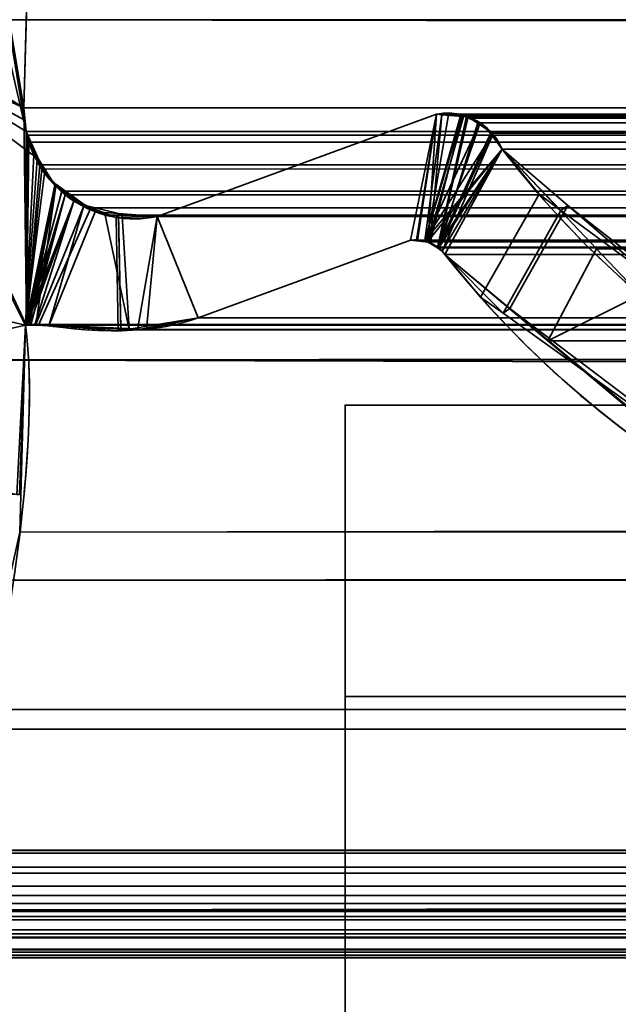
# Model space of a CAD drawing. Header units: millimetres. Extents: x -603 to 3703, y -115 to 249.
# Tile 353 of 656: x 1026.77 to 1030.88, y -4.11 to 2.65. Entities that reach past the tile are written whole.
import ezdxf

# ---------------------------------------------------------------- set-up
doc = ezdxf.new("R2010")
doc.units = ezdxf.units.MM
doc.layers.add('152', color=7, linetype='Continuous', true_color=0xffffff)

# ---------------------------------------------------------------- blocks, each defined once
blk = doc.blocks.new('UG_SURFACE_002')
at = {"layer": '152', "color": 252, "linetype": 'Continuous', "lineweight": 35}
for points in [[(2165, -13.3, 2212.25), (2165, 230.4, 2212.25), (835, 230.4, 2212.25), (835, -13.3, 2212.25)], [(985, -13.3, 2062.2499), (985, 230.4, 2062.2499), (2015.0001, 230.4, 2062.2499), (2015.0001, -13.3, 2062.2499)]]:
    blk.add_3dface(points, dxfattribs=at)
blk = doc.blocks.new('UG_SURFACE_090')
at = {"layer": '152', "color": 43, "linetype": 'Continuous', "lineweight": 35}
for points in [[(1029, 0, 2), (1068, 0, 951.5), (1094, 0, 948)], [(1094, 0, 948), (1120, 0, 951.5), (1971, 0, 2), (1029, 0, 2)], [(1029, 0, 2), (1029, 0, 2017), (1068, 0, 1186.5), (1068, 0, 951.5)], [(1029, 0, 2017), (1094, 0, 1190.0001), (1068, 0, 1186.5)], [(1120, 0, 1186.5), (1094, 0, 1190.0001), (1029, 0, 2017), (1971, 0, 2017)], [(1029, -34, 2017), (1971, -34, 2017), (1971, 0, 2017), (1029, 0, 2017)], [(1029, -2), (1029, 0, 2), (1971, 0, 2), (1971, -2)], [(1029, -34, 2017), (1029, 0, 2017), (1029, -25.5, 1148.5), (1029, -28.5, 1148.5)], [(1029, -16.5, 1121.0001), (1029, 0, 2), (1029, -19.75, 1031.9999), (1029, -19.75, 1067)], [(1029, 0, 2), (1029, -2), (1029, -13), (1029, -13, 30.5)], [(1029, -13, 30.5), (1029, -28, 1031.9999), (1029, -19.75, 1031.9999), (1029, 0, 2)], [(1029, 0, 2017), (1029, 0, 2), (1029, -16.5, 1121.0001), (1029, -16.5, 1145)], [(1029, -16.5, 1145), (1029, -25.5, 1145), (1029, -25.5, 1148.5), (1029, 0, 2017)], [(1029, -2), (1971, -2), (1971, -13), (1029, -13)]]:
    blk.add_3dface(points, dxfattribs=at)
blk = doc.blocks.new('UG_SURFACE_144')
at = {"layer": '152', "color": 7, "linetype": 'Continuous', "lineweight": 35}
for points in [[(1026.8117, 1.8784, 2018.4383), (1025.9112, 7.3541, 2019.3388), (1025.8678, 6.0177, 2019.3822), (1025.8716, 5.9608, 2019.3784)], [(1025.9112, 7.3541, 2019.3388), (1026.799, 1.9593, 2018.451), (1026.7951, 2.0412, 2018.4548)], [(1025.9112, 7.3541, 2019.3388), (1026.8117, 1.8784, 2018.4383), (1026.799, 1.9593, 2018.451)], [(1026.7951, 2.0412, 2018.4548), (1026.8776, 4.9715, 2018.3723), (1025.9112, 7.3541, 2019.3388)], [(1025.825, 2.6459, -7.75), (1027.0734, 6.4097, -7.75), (1026.9108, 5.1239, -7.75), (1026.9032, 5.0887, -7.75)], [(1027.0734, 6.4097, -7.75), (1025.825, 2.6459, -7.75), (1025.8716, 5.9608, -7.75)], [(1025.8716, 5.9608, 2019.3784), (1025.825, 2.6459, 2019.4249), (1025.826, 2.4847, 2019.424), (1026.8117, 1.8784, 2018.4383)], [(1026.9032, 5.0887, -7.75), (1026.8776, 4.9715, -7.75), (1025.825, 2.6459, -7.75)], [(1026.8776, 4.9715, -7.75), (1026.7951, 2.0412, -7.75), (1025.8255, 2.4846, -7.75), (1025.825, 2.6459, -7.75)], [(1026.7951, 2.0412, -7.75), (1026.8776, 4.9715, -7.75), (1026.8776, 4.9715, 2018.3723), (1026.7951, 2.0412, 2018.4548)], [(1025.8255, 2.4846, -7.75), (1026.8117, 1.8784, -7.75), (1026.8961, 1.6882, -7.75)], [(1025.8255, 2.4846, -7.75), (1026.7951, 2.0412, -7.75), (1026.799, 1.9593, -7.75)], [(1026.799, 1.9593, -7.75), (1026.8117, 1.8784, -7.75), (1025.8255, 2.4846, -7.75)], [(1026.8961, 1.6882, -7.75), (1026.9387, 1.592, -7.75), (1026.8074, 0.5499, -7.75), (1025.8255, 2.4846, -7.75)], [(1025.8352, -0.4257, -7.75), (1025.8255, 2.4846, -7.75), (1026.8074, 0.5499, -7.75), (1026.7483, -0.6131, -7.75)], [(1025.826, 2.4847, 2019.424), (1026.8074, 0.5499, 2018.4426), (1026.8643, 1.7194, 2018.3856), (1026.8117, 1.8784, 2018.4383)], [(1026.8074, 0.5499, 2018.4426), (1025.826, 2.4847, 2019.424), (1025.8358, 0.7759, 2019.4142)], [(1026.799, 1.9593, -7.75), (1026.7951, 2.0412, -7.75), (1026.7951, 2.0412, 2018.4548), (1026.799, 1.9593, 2018.451)], [(1027.7102, 1.295, -7.75), (1029.6266, 1.997, -7.75), (1029.4485, 1.1329, -7.75), (1027.9915, 0.5991, -7.75)], [(1027.9915, 0.5991, 2017.2584), (1029.4485, 1.1329, 2015.8014), (1029.6266, 1.997, 2015.6233), (1027.7102, 1.295, 2017.5397)], [(1029.6266, 1.997, -7.75), (1027.7102, 1.295, -7.75), (1027.7102, 1.295, 2017.5397), (1029.6266, 1.997, 2015.6233)], [(1029.49, 1.1314, -7.75), (1029.4485, 1.1329, -7.75), (1029.6266, 1.997, -7.75)], [(1029.6266, 1.997, 2015.6233), (1029.4485, 1.1329, 2015.8014), (1029.4896, 1.1281, 2015.7604)], [(1029.4896, 1.1281, 2015.7604), (1029.5676, 1.119, 2015.6825), (1029.6266, 1.997, 2015.6233)], [(1029.6266, 1.997, -7.75), (1029.6646, 1.9963, -7.75), (1029.5467, 1.1294, -7.75), (1029.49, 1.1314, -7.75)], [(1029.6646, 1.9963, -7.75), (1029.7949, 1.9939, -7.75), (1029.5467, 1.1294, -7.75)], [(1029.5467, 1.1294, -7.75), (1029.7949, 1.9939, -7.75), (1029.8027, 1.9904, -7.75)], [(1029.5467, 1.1294, -7.75), (1029.8027, 1.9904, -7.75), (1029.9244, 1.9346, -7.75)], [(1029.5676, 1.119, 2015.6825), (1029.583, 1.1172, 2015.667), (1029.6644, 1.9939, 2015.5857), (1029.6266, 1.997, 2015.6233)], [(1029.583, 1.1172, 2015.667), (1029.803, 1.9825, 2015.4469), (1029.6644, 1.9939, 2015.5857)], [(1029.8448, 1.979, 2015.4052), (1029.803, 1.9825, 2015.4469), (1029.583, 1.1172, 2015.667), (1029.634, 1.0806, 2015.6159)], [(1029.6266, 1.997, -7.75), (1029.6266, 1.997, 2015.6233), (1029.6644, 1.9939, 2015.5857)], [(1029.6644, 1.9939, 2015.5857), (1029.6646, 1.9963, -7.75), (1029.6266, 1.997, -7.75)], [(1029.634, 1.0806, 2015.6159), (1029.9224, 1.9273, 2015.3277), (1029.8448, 1.979, 2015.4052)], [(1029.6646, 1.9963, -7.75), (1029.6644, 1.9939, 2015.5857), (1029.803, 1.9825, 2015.4469)], [(1029.803, 1.9825, 2015.4469), (1029.7949, 1.9939, -7.75), (1029.6646, 1.9963, -7.75)], [(1029.803, 1.9825, 2015.4469), (1029.8027, 1.9904, -7.75), (1029.7949, 1.9939, -7.75)], [(1029.8027, 1.9904, -7.75), (1029.803, 1.9825, 2015.4469), (1029.8448, 1.979, 2015.4052)], [(1029.8448, 1.979, 2015.4052), (1029.9244, 1.9346, -7.75), (1029.8027, 1.9904, -7.75)], [(1029.8448, 1.979, 2015.4052), (1029.9224, 1.9273, 2015.3277), (1029.9244, 1.9346, -7.75)], [(1026.799, 1.9593, 2018.451), (1026.8117, 1.8784, 2018.4383), (1026.8117, 1.8784, -7.75), (1026.799, 1.9593, -7.75)], [(1029.9244, 1.9346, -7.75), (1029.9447, 1.9253, -7.75), (1030.0082, 1.8542, -7.75), (1029.5467, 1.1294, -7.75)], [(1030.0024, 1.8741, 2015.2476), (1029.9224, 1.9273, 2015.3277), (1029.634, 1.0806, 2015.6159)], [(1029.9447, 1.9253, -7.75), (1029.9244, 1.9346, -7.75), (1029.9224, 1.9273, 2015.3277)], [(1029.9447, 1.9253, -7.75), (1029.9224, 1.9273, 2015.3277), (1030.0024, 1.8741, 2015.2476)], [(1030.0024, 1.8741, 2015.2476), (1030.0082, 1.8542, -7.75), (1029.9447, 1.9253, -7.75)], [(1026.8117, 1.8784, -7.75), (1026.8643, 1.7194, 2018.3856), (1026.8865, 1.6875, 2018.3635)], [(1026.8117, 1.8784, -7.75), (1026.8117, 1.8784, 2018.4383), (1026.8643, 1.7194, 2018.3856)], [(1026.8865, 1.6875, 2018.3635), (1026.8961, 1.6882, -7.75), (1026.8117, 1.8784, -7.75)], [(1030.0082, 1.8542, -7.75), (1030.058, 1.7985, -7.75), (1030.0786, 1.7573, -7.75), (1029.5467, 1.1294, -7.75)], [(1029.634, 1.0806, 2015.6159), (1029.6675, 1.0564, 2015.5826), (1030.013, 1.8578, 2015.2371), (1030.0024, 1.8741, 2015.2476)], [(1030.0786, 1.7573, 2015.1713), (1030.013, 1.8578, 2015.2371), (1029.6675, 1.0564, 2015.5826)], [(1030.0024, 1.8741, 2015.2476), (1030.013, 1.8578, 2015.2371), (1030.0082, 1.8542, -7.75)], [(1030.0082, 1.8542, -7.75), (1030.013, 1.8578, 2015.2371), (1030.0786, 1.7573, 2015.1713)], [(1030.0786, 1.7573, 2015.1713), (1030.058, 1.7985, -7.75), (1030.0082, 1.8542, -7.75)], [(1029.5663, 1.12, -7.75), (1029.5467, 1.1294, -7.75), (1030.0786, 1.7573, -7.75)], [(1030.0786, 1.7573, -7.75), (1029.634, 1.0875, -7.75), (1029.5663, 1.12, -7.75)], [(1029.6357, 1.0858, -7.75), (1029.634, 1.0875, -7.75), (1030.0786, 1.7573, -7.75)], [(1029.6857, 1.0331, -7.75), (1029.6357, 1.0858, -7.75), (1030.0786, 1.7573, -7.75)], [(1030.0786, 1.7573, 2015.1713), (1029.6675, 1.0564, 2015.5826), (1029.6857, 1.0331, 2015.5642)], [(1030.0786, 1.7573, -7.75), (1030.5296, 1.3698, -7.75), (1030.1311, 0.6632, -7.75), (1029.6857, 1.0331, -7.75)], [(1029.6857, 1.0331, 2015.5642), (1029.9306, 0.7409, 2015.3193), (1030.3309, 1.4475, 2014.919), (1030.0786, 1.7573, 2015.1713)], [(1030.0786, 1.7573, 2015.1713), (1030.0786, 1.7573, -7.75), (1030.058, 1.7985, -7.75)], [(1030.0786, 1.7573, -7.75), (1030.3309, 1.4475, 2014.919), (1030.4812, 1.3368, 2014.7688)], [(1030.0786, 1.7573, -7.75), (1030.0786, 1.7573, 2015.1713), (1030.3309, 1.4475, 2014.919)], [(1030.4812, 1.3368, 2014.7688), (1030.5296, 1.3698, -7.75), (1030.0786, 1.7573, -7.75)], [(1026.8865, 1.6875, 2018.3635), (1026.8643, 1.7194, 2018.3856), (1026.8074, 0.5499, 2018.4426)], [(1026.8074, 0.5499, 2018.4426), (1027.0091, 1.5104, 2018.2409), (1026.8865, 1.6875, 2018.3635)], [(1026.8961, 1.6882, -7.75), (1026.8865, 1.6875, 2018.3635), (1027.0091, 1.5104, 2018.2409)], [(1027.0091, 1.5104, 2018.2409), (1026.9387, 1.592, -7.75), (1026.8961, 1.6882, -7.75)], [(1026.8074, 0.5499, -7.75), (1026.9387, 1.592, -7.75), (1027.0166, 1.518, -7.75)], [(1027.0091, 1.5104, 2018.2409), (1027.0166, 1.518, -7.75), (1026.9387, 1.592, -7.75)], [(1027.0166, 1.518, -7.75), (1027.1401, 1.4006, -7.75), (1026.8074, 0.5499, -7.75)], [(1026.8074, 0.5499, 2018.4426), (1027.0144, 1.5029, 2018.2357), (1027.0091, 1.5104, 2018.2409)], [(1027.0144, 1.5029, 2018.2357), (1026.8074, 0.5499, 2018.4426), (1026.8161, 0.553, 2018.4338)], [(1026.8161, 0.553, 2018.4338), (1026.8192, 0.5541, 2018.4307), (1027.0144, 1.5029, 2018.2357)], [(1027.0144, 1.5029, 2018.2357), (1026.8192, 0.5541, 2018.4307), (1026.8337, 0.5532, 2018.4164)], [(1026.8337, 0.5532, 2018.4164), (1026.8778, 0.5502, 2018.3723), (1027.0144, 1.5029, 2018.2357)], [(1027.2093, 1.3763, 2018.0407), (1027.0144, 1.5029, 2018.2357), (1026.8778, 0.5502, 2018.3723), (1026.9682, 0.5441, 2018.2817)], [(1027.0166, 1.518, -7.75), (1027.0091, 1.5104, 2018.2409), (1027.0144, 1.5029, 2018.2357)], [(1027.0166, 1.518, -7.75), (1027.0144, 1.5029, 2018.2357), (1027.2093, 1.3763, 2018.0407)], [(1027.2093, 1.3763, 2018.0407), (1027.1401, 1.4006, -7.75), (1027.0166, 1.518, -7.75)], [(1030.4812, 1.3368, 2014.7688), (1030.3309, 1.4475, 2014.919), (1029.9306, 0.7409, 2015.3193), (1030.0844, 0.6308, 2015.1656)], [(1026.8157, 0.5533, -7.75), (1026.8074, 0.5499, -7.75), (1027.1401, 1.4006, -7.75)], [(1026.8161, 0.5534, -7.75), (1026.8157, 0.5533, -7.75), (1027.1401, 1.4006, -7.75)], [(1026.8338, 0.5537, -7.75), (1026.8161, 0.5534, -7.75), (1027.1401, 1.4006, -7.75)], [(1027.1401, 1.4006, -7.75), (1026.8703, 0.5545, -7.75), (1026.8338, 0.5537, -7.75)], [(1026.8779, 0.5539, -7.75), (1026.8703, 0.5545, -7.75), (1027.1401, 1.4006, -7.75), (1027.2092, 1.3738, -7.75)], [(1027.2092, 1.3738, -7.75), (1027.4289, 1.2884, -7.75), (1027.4434, 0.5105, -7.75), (1026.8779, 0.5539, -7.75)], [(1026.9682, 0.5441, 2018.2817), (1027.2847, 1.3273, 2017.9653), (1027.2093, 1.3763, 2018.0407)], [(1027.2093, 1.3763, 2018.0407), (1027.2092, 1.3738, -7.75), (1027.1401, 1.4006, -7.75)], [(1027.2092, 1.3738, -7.75), (1027.2093, 1.3763, 2018.0407), (1027.2847, 1.3273, 2017.9653)], [(1027.2092, 1.3738, -7.75), (1027.2847, 1.3273, 2017.9653), (1027.4458, 1.3151, 2017.8041)], [(1027.4458, 1.3151, 2017.8041), (1027.4289, 1.2884, -7.75), (1027.2092, 1.3738, -7.75)], [(1031.7165, -0.6536, -7.75), (1030.1311, 0.6632, -7.75), (1030.5296, 1.3698, -7.75), (1032.0252, 0.0846, -7.75)], [(1030.5296, 1.3698, -7.75), (1030.4812, 1.3368, 2014.7688), (1032.0498, 0.1813, 2013.2003)], [(1032.0498, 0.1813, 2013.2003), (1032.0252, 0.0846, -7.75), (1030.5296, 1.3698, -7.75)], [(1027.4458, 1.3151, 2017.8041), (1027.2847, 1.3273, 2017.9653), (1026.9682, 0.5441, 2018.2817), (1027.4619, 0.5275, 2017.7882)], [(1027.4458, 1.3151, 2017.8041), (1027.4447, 1.2888, -7.75), (1027.4289, 1.2884, -7.75)], [(1027.4612, 0.5134, -7.75), (1027.4434, 0.5105, -7.75), (1027.4289, 1.2884, -7.75), (1027.4447, 1.2888, -7.75)], [(1027.4447, 1.2888, -7.75), (1027.4458, 1.3151, 2017.8041), (1027.7102, 1.295, 2017.5397)], [(1027.4447, 1.2888, -7.75), (1027.7102, 1.295, -7.75), (1027.9915, 0.5991, -7.75), (1027.4612, 0.5134, -7.75)], [(1027.7102, 1.295, 2017.5397), (1027.7102, 1.295, -7.75), (1027.4447, 1.2888, -7.75)], [(1027.4619, 0.5275, 2017.7882), (1027.6384, 0.5215, 2017.6115), (1027.7102, 1.295, 2017.5397), (1027.4458, 1.3151, 2017.8041)], [(1027.7102, 1.295, 2017.5397), (1027.6384, 0.5215, 2017.6115), (1027.9915, 0.5991, 2017.2584)], [(1032.0498, 0.1813, 2013.2003), (1030.4812, 1.3368, 2014.7688), (1030.0844, 0.6308, 2015.1656), (1031.7388, -0.5532, 2013.5112)], [(1029.4485, 1.1329, 2015.8014), (1027.9915, 0.5991, 2017.2584), (1027.9915, 0.5991, -7.75), (1029.4485, 1.1329, -7.75)], [(1029.4485, 1.1329, -7.75), (1029.49, 1.1314, -7.75), (1029.4896, 1.1281, 2015.7604)], [(1029.4896, 1.1281, 2015.7604), (1029.4485, 1.1329, 2015.8014), (1029.4485, 1.1329, -7.75)], [(1029.5676, 1.119, 2015.6825), (1029.4896, 1.1281, 2015.7604), (1029.49, 1.1314, -7.75)], [(1029.49, 1.1314, -7.75), (1029.5467, 1.1294, -7.75), (1029.5676, 1.119, 2015.6825)], [(1029.5467, 1.1294, -7.75), (1029.5663, 1.12, -7.75), (1029.5676, 1.119, 2015.6825)], [(1029.5663, 1.12, -7.75), (1029.634, 1.0875, -7.75), (1029.634, 1.0806, 2015.6159)], [(1029.634, 1.0806, 2015.6159), (1029.583, 1.1172, 2015.667), (1029.5663, 1.12, -7.75)], [(1029.583, 1.1172, 2015.667), (1029.5676, 1.119, 2015.6825), (1029.5663, 1.12, -7.75)], [(1029.634, 1.0875, -7.75), (1029.6357, 1.0858, -7.75), (1029.634, 1.0806, 2015.6159)], [(1029.6675, 1.0564, 2015.5826), (1029.634, 1.0806, 2015.6159), (1029.6357, 1.0858, -7.75)], [(1029.6357, 1.0858, -7.75), (1029.6857, 1.0331, -7.75), (1029.6857, 1.0331, 2015.5642)], [(1029.6857, 1.0331, 2015.5642), (1029.6675, 1.0564, 2015.5826), (1029.6357, 1.0858, -7.75)], [(1029.6857, 1.0331, -7.75), (1030.1311, 0.6632, -7.75), (1030.0844, 0.6308, 2015.1656)], [(1030.0844, 0.6308, 2015.1656), (1029.9306, 0.7409, 2015.3193), (1029.6857, 1.0331, -7.75)], [(1029.9306, 0.7409, 2015.3193), (1029.6857, 1.0331, 2015.5642), (1029.6857, 1.0331, -7.75)], [(1026.7655, -0.6133, 2018.4846), (1026.8074, 0.5499, 2018.4426), (1025.8358, 0.7759, 2019.4142), (1025.7486, -0.5778, 2019.5014)], [(1031.7388, -0.5532, 2013.5112), (1030.0844, 0.6308, 2015.1656), (1030.1311, 0.6632, -7.75)], [(1030.1311, 0.6632, -7.75), (1031.7165, -0.6536, -7.75), (1031.7388, -0.5532, 2013.5112)], [(1026.7483, -0.6131, -7.75), (1026.8074, 0.5499, -7.75), (1026.8074, 0.5499, 2018.4426)], [(1026.8074, 0.5499, 2018.4426), (1026.7655, -0.6133, 2018.4846), (1026.7483, -0.6131, -7.75)], [(1026.8074, 0.5499, -7.75), (1026.8157, 0.5533, -7.75), (1026.8161, 0.553, 2018.4338)], [(1026.8161, 0.553, 2018.4338), (1026.8074, 0.5499, 2018.4426), (1026.8074, 0.5499, -7.75)], [(1026.8157, 0.5533, -7.75), (1026.8161, 0.5534, -7.75), (1026.8161, 0.553, 2018.4338)], [(1026.8337, 0.5532, 2018.4164), (1026.8192, 0.5541, 2018.4307), (1026.8161, 0.5534, -7.75)], [(1026.8192, 0.5541, 2018.4307), (1026.8161, 0.553, 2018.4338), (1026.8161, 0.5534, -7.75)], [(1026.8161, 0.5534, -7.75), (1026.8338, 0.5537, -7.75), (1026.8337, 0.5532, 2018.4164)], [(1026.8778, 0.5502, 2018.3723), (1026.8337, 0.5532, 2018.4164), (1026.8338, 0.5537, -7.75)], [(1026.8338, 0.5537, -7.75), (1026.8703, 0.5545, -7.75), (1026.8778, 0.5502, 2018.3723)], [(1026.8703, 0.5545, -7.75), (1026.8779, 0.5539, -7.75), (1026.8778, 0.5502, 2018.3723)], [(1026.9682, 0.5441, 2018.2817), (1026.8778, 0.5502, 2018.3723), (1026.8779, 0.5539, -7.75)], [(1026.8779, 0.5539, -7.75), (1027.4434, 0.5105, -7.75), (1027.4619, 0.5275, 2017.7882)], [(1027.4619, 0.5275, 2017.7882), (1026.9682, 0.5441, 2018.2817), (1026.8779, 0.5539, -7.75)], [(1027.4612, 0.5134, -7.75), (1027.9915, 0.5991, -7.75), (1027.9915, 0.5991, 2017.2584)], [(1027.9915, 0.5991, 2017.2584), (1027.6384, 0.5215, 2017.6115), (1027.4612, 0.5134, -7.75)], [(1027.4434, 0.5105, -7.75), (1027.4612, 0.5134, -7.75), (1027.4619, 0.5275, 2017.7882)], [(1027.6384, 0.5215, 2017.6115), (1027.4619, 0.5275, 2017.7882), (1027.4612, 0.5134, -7.75)]]:
    blk.add_3dface(points, dxfattribs=at)
blk = doc.blocks.new('UG_SURFACE_145')
at = {"layer": '152', "color": 7, "linetype": 'Continuous', "lineweight": 35}
for points in [[(1026.8776, 4.9715, 2018.3723), (1026.7951, 2.0412, 2018.4548), (1025.825, 2.6459, 2019.4249), (1025.8716, 5.9608, 2019.3784)], [(1974.175, 2.6459, 2019.4249), (1974.1284, 5.9608, 2019.3784), (1025.8716, 5.9608, 2019.3784), (1025.825, 2.6459, 2019.4249)], [(1026.7951, 2.0412, 2018.4548), (1026.8776, 4.9715, 2018.3723), (1973.1224, 4.9715, 2018.3723), (1973.2049, 2.0412, 2018.4548)], [(1025.7392, 0.3108, 2019.5107), (1025.825, 2.6459, 2019.4249), (1026.8074, 0.5499, 2018.4426)], [(1974.1695, 1.0733, 2019.4194), (1025.825, 2.6459, 2019.4249), (1025.7392, 0.3108, 2019.5107)], [(1025.825, 2.6459, 2019.4249), (1026.7951, 2.0412, 2018.4548), (1026.8147, 0.5531, 2018.4352), (1026.8124, 0.5521, 2018.4376)], [(1026.8124, 0.5521, 2018.4376), (1026.8074, 0.5499, 2018.4426), (1025.825, 2.6459, 2019.4249)], [(1974.1695, 1.0733, 2019.4194), (1974.175, 2.6459, 2019.4249), (1025.825, 2.6459, 2019.4249)], [(1026.8147, 0.5531, 2018.4352), (1026.7951, 2.0412, 2018.4548), (1026.8117, 1.8784, 2018.4383)], [(1026.7951, 2.0412, 2018.4548), (1973.2049, 2.0412, 2018.4548), (1973.1883, 1.8784, 2018.4383), (1026.8117, 1.8784, 2018.4383)], [(1027.7102, 1.295, 2017.5397), (1029.6266, 1.997, 2015.6233), (1029.4485, 1.1329, 2015.8014), (1027.9915, 0.5991, 2017.2584)], [(1029.6266, 1.997, 2015.6233), (1027.7102, 1.295, 2017.5397), (1972.2898, 1.295, 2017.5397), (1970.3734, 1.997, 2015.6233)], [(1029.4968, 1.1297, 2015.7533), (1029.4485, 1.1329, 2015.8014), (1029.6266, 1.997, 2015.6233)], [(1029.6266, 1.997, 2015.6233), (1029.7089, 1.9934, 2015.5411), (1029.5606, 1.1255, 2015.6894), (1029.4968, 1.1297, 2015.7533)], [(1029.5691, 1.1208, 2015.6808), (1029.5606, 1.1255, 2015.6894), (1029.7089, 1.9934, 2015.5411), (1029.8151, 1.9887, 2015.435)], [(1029.6334, 1.0854, 2015.6167), (1029.5691, 1.1208, 2015.6808), (1029.8151, 1.9887, 2015.435), (1029.8339, 1.982, 2015.4161)], [(1029.6266, 1.997, 2015.6233), (1970.3734, 1.997, 2015.6233), (1970.2933, 2.0043, 2015.5432)], [(1029.7089, 1.9934, 2015.5411), (1029.6266, 1.997, 2015.6233), (1970.2933, 2.0043, 2015.5432)], [(1029.8339, 1.982, 2015.4161), (1029.6433, 1.08, 2015.6066), (1029.6334, 1.0854, 2015.6167)], [(1029.6433, 1.08, 2015.6066), (1029.8339, 1.982, 2015.4161), (1029.8662, 1.9704, 2015.3837), (1029.9113, 1.938, 2015.3387)], [(1970.2933, 2.0043, 2015.5432), (1970.291, 2.0038, 2015.5411), (1029.7089, 1.9934, 2015.5411)], [(1029.8151, 1.9887, 2015.435), (1029.7089, 1.9934, 2015.5411), (1970.291, 2.0038, 2015.5411)], [(1029.8151, 1.9887, 2015.435), (1970.291, 2.0038, 2015.5411), (1970.1668, 1.974, 2015.4169)], [(1970.1668, 1.974, 2015.4169), (1029.8339, 1.982, 2015.4161), (1029.8151, 1.9887, 2015.435)], [(1029.8662, 1.9704, 2015.3837), (1029.8339, 1.982, 2015.4161), (1970.1668, 1.974, 2015.4169)], [(1029.8662, 1.9704, 2015.3837), (1970.1668, 1.974, 2015.4169), (1970.1148, 1.9616, 2015.3649)], [(1970.1148, 1.9616, 2015.3649), (1029.9113, 1.938, 2015.3387), (1029.8662, 1.9704, 2015.3837)], [(1970.1148, 1.9616, 2015.3649), (1970.0878, 1.941, 2015.3377), (1029.9113, 1.938, 2015.3387)], [(1029.9113, 1.938, 2015.3387), (1030.0065, 1.8695, 2015.2435), (1029.6433, 1.08, 2015.6066)], [(1030.0065, 1.8695, 2015.2435), (1029.9113, 1.938, 2015.3387), (1970.0878, 1.941, 2015.3377)], [(1030.0065, 1.8695, 2015.2435), (1970.0878, 1.941, 2015.3377), (1969.9935, 1.8695, 2015.2435)], [(1026.8147, 0.5531, 2018.4352), (1026.8117, 1.8784, 2018.4383), (1026.8185, 1.8526, 2018.4314)], [(1026.8117, 1.8784, 2018.4383), (1973.1883, 1.8784, 2018.4383), (1973.1793, 1.8544, 2018.4293)], [(1973.1793, 1.8544, 2018.4293), (1026.8185, 1.8526, 2018.4314), (1026.8117, 1.8784, 2018.4383)], [(1026.8185, 1.8526, 2018.4314), (1026.8308, 1.8061, 2018.4193), (1026.8147, 0.5531, 2018.4352)], [(1026.8308, 1.8061, 2018.4193), (1026.8185, 1.8526, 2018.4314), (1973.1793, 1.8544, 2018.4293)], [(1026.8308, 1.8061, 2018.4193), (1973.1793, 1.8544, 2018.4293), (1973.1114, 1.6712, 2018.3613)], [(1029.6433, 1.08, 2015.6066), (1030.0065, 1.8695, 2015.2435), (1030.0086, 1.8664, 2015.2414)], [(1030.0086, 1.8664, 2015.2414), (1030.0786, 1.7573, 2015.1713), (1029.6433, 1.08, 2015.6066)], [(1969.9935, 1.8695, 2015.2435), (1030.0086, 1.8664, 2015.2414), (1030.0065, 1.8695, 2015.2435)], [(1969.9935, 1.8695, 2015.2435), (1969.9914, 1.8664, 2015.2414), (1030.0086, 1.8664, 2015.2414)], [(1030.0086, 1.8664, 2015.2414), (1969.9914, 1.8664, 2015.2414), (1969.9214, 1.7573, 2015.1713), (1030.0786, 1.7573, 2015.1713)], [(1026.8147, 0.5531, 2018.4352), (1026.8308, 1.8061, 2018.4193), (1026.9051, 1.6498, 2018.3449)], [(1026.8308, 1.8061, 2018.4193), (1973.1114, 1.6712, 2018.3613), (1973.0958, 1.65, 2018.3458)], [(1973.0958, 1.65, 2018.3458), (1026.9051, 1.6498, 2018.3449), (1026.8308, 1.8061, 2018.4193)], [(1029.6857, 1.0331, 2015.5642), (1029.6433, 1.08, 2015.6066), (1030.0786, 1.7573, 2015.1713)], [(1030.0786, 1.7573, 2015.1713), (1030.7252, 1.0739, 2014.5247), (1030.3921, 0.4409, 2014.858), (1029.6857, 1.0331, 2015.5642)], [(1030.0786, 1.7573, 2015.1713), (1969.9214, 1.7573, 2015.1713), (1969.2748, 1.0739, 2014.5247), (1030.7252, 1.0739, 2014.5247)], [(1026.9051, 1.6498, 2018.3449), (1026.9184, 1.6214, 2018.3315), (1026.8147, 0.5531, 2018.4352)], [(1026.9051, 1.6498, 2018.3449), (1973.0958, 1.65, 2018.3458), (1972.993, 1.5104, 2018.2431)], [(1026.9184, 1.6214, 2018.3315), (1026.9051, 1.6498, 2018.3449), (1972.993, 1.5104, 2018.2431)], [(1026.8147, 0.5531, 2018.4352), (1026.9184, 1.6214, 2018.3315), (1027.0568, 1.4692, 2018.1932)], [(1026.9184, 1.6214, 2018.3315), (1972.993, 1.5104, 2018.2431), (1972.9424, 1.4748, 2018.1923)], [(1972.9424, 1.4748, 2018.1923), (1027.0568, 1.4692, 2018.1932), (1026.9184, 1.6214, 2018.3315)], [(1027.0568, 1.4692, 2018.1932), (1027.079, 1.4448, 2018.1711), (1026.8147, 0.5531, 2018.4352)], [(1026.8216, 0.5528, 2018.4283), (1026.8147, 0.5531, 2018.4352), (1027.079, 1.4448, 2018.1711)], [(1026.8433, 0.5517, 2018.4066), (1026.8216, 0.5528, 2018.4283), (1027.079, 1.4448, 2018.1711)], [(1027.079, 1.4448, 2018.1711), (1027.2546, 1.3554, 2017.9954), (1026.8977, 0.5491, 2018.3523), (1026.8433, 0.5517, 2018.4066)], [(1027.079, 1.4448, 2018.1711), (1027.0568, 1.4692, 2018.1932), (1972.9424, 1.4748, 2018.1923)], [(1027.079, 1.4448, 2018.1711), (1972.9424, 1.4748, 2018.1923), (1972.7571, 1.3446, 2018.007)], [(1027.079, 1.4448, 2018.1711), (1972.7571, 1.3446, 2018.007), (1972.7485, 1.3429, 2017.9985)], [(1972.7485, 1.3429, 2017.9985), (1027.2546, 1.3554, 2017.9954), (1027.079, 1.4448, 2018.1711)], [(1027.2546, 1.3554, 2017.9954), (1027.3538, 1.3048, 2017.8962), (1027.5192, 0.5188, 2017.7307), (1026.8977, 0.5491, 2018.3523)], [(1027.3538, 1.3048, 2017.8962), (1027.2546, 1.3554, 2017.9954), (1972.7485, 1.3429, 2017.9985)], [(1027.47, 1.3016, 2017.7801), (1027.3538, 1.3048, 2017.8962), (1972.7485, 1.3429, 2017.9985)], [(1027.5192, 0.5188, 2017.7307), (1027.3538, 1.3048, 2017.8962), (1027.47, 1.3016, 2017.7801)], [(1972.7485, 1.3429, 2017.9985), (1972.5286, 1.3, 2017.7786), (1027.47, 1.3016, 2017.7801)], [(1027.47, 1.3016, 2017.7801), (1027.7102, 1.295, 2017.5397), (1027.577, 0.516, 2017.673), (1027.5192, 0.5188, 2017.7307)], [(1027.47, 1.3016, 2017.7801), (1972.5286, 1.3, 2017.7786), (1972.4199, 1.2788, 2017.6699)], [(1027.7102, 1.295, 2017.5397), (1027.47, 1.3016, 2017.7801), (1972.4199, 1.2788, 2017.6699)], [(1027.9915, 0.5991, 2017.2584), (1027.577, 0.516, 2017.673), (1027.7102, 1.295, 2017.5397)], [(1972.4199, 1.2788, 2017.6699), (1972.2898, 1.295, 2017.5397), (1027.7102, 1.295, 2017.5397)], [(1970.5515, 1.1329, 2015.8014), (1972.0085, 0.5991, 2017.2584), (1027.9915, 0.5991, 2017.2584), (1029.4485, 1.1329, 2015.8014)], [(1970.5515, 1.1329, 2015.8014), (1029.4485, 1.1329, 2015.8014), (1029.4968, 1.1297, 2015.7533)], [(1970.5011, 1.1363, 2015.7511), (1029.4968, 1.1297, 2015.7533), (1029.5606, 1.1255, 2015.6894)], [(1970.5011, 1.1363, 2015.7511), (1970.5031, 1.1361, 2015.753), (1029.4968, 1.1297, 2015.7533)], [(1029.4968, 1.1297, 2015.7533), (1970.5031, 1.1361, 2015.753), (1970.5515, 1.1329, 2015.8014)], [(1029.5606, 1.1255, 2015.6894), (1970.4316, 1.1144, 2015.6815), (1970.5011, 1.1363, 2015.7511)], [(1029.5606, 1.1255, 2015.6894), (1029.5691, 1.1208, 2015.6808), (1970.4316, 1.1144, 2015.6815)], [(1970.3826, 1.0991, 2015.6326), (1029.5691, 1.1208, 2015.6808), (1029.6334, 1.0854, 2015.6167)], [(1970.3826, 1.0991, 2015.6326), (1970.4316, 1.1144, 2015.6815), (1029.5691, 1.1208, 2015.6808)], [(1029.6334, 1.0854, 2015.6167), (1970.3674, 1.0845, 2015.6174), (1970.3826, 1.0991, 2015.6326)], [(1970.3674, 1.0845, 2015.6174), (1029.6334, 1.0854, 2015.6167), (1029.6433, 1.08, 2015.6066)], [(1029.6433, 1.08, 2015.6066), (1970.3143, 1.0331, 2015.5642), (1970.3674, 1.0845, 2015.6174)], [(1025.7392, 0.3108, 2019.5107), (1974.2143, 0.3098, 2019.4643), (1974.1695, 1.0733, 2019.4194)], [(1029.6433, 1.08, 2015.6066), (1029.6857, 1.0331, 2015.5642), (1970.3143, 1.0331, 2015.5642)], [(1970.3143, 1.0331, 2015.5642), (1029.6857, 1.0331, 2015.5642), (1030.3921, 0.4409, 2014.858)], [(1030.7252, 1.0739, 2014.5247), (1031.0248, 0.7572, 2014.2252), (1030.3921, 0.4409, 2014.858)], [(1030.3921, 0.4409, 2014.858), (1969.6422, 0.342, 2014.8921), (1970.3143, 1.0331, 2015.5642)], [(1031.0248, 0.7572, 2014.2252), (1030.7252, 1.0739, 2014.5247), (1969.2748, 1.0739, 2014.5247)], [(1031.8078, -0.7461, 2013.4423), (1030.3921, 0.4409, 2014.858), (1031.0248, 0.7572, 2014.2252), (1032.4117, -0.0176, 2012.8384)], [(1025.7392, 0.3108, 2019.5107), (1026.8074, 0.5499, 2018.4426), (1026.7696, -0.8721, 2018.4803), (1026.6945, -1.2001, 2018.5554)], [(1026.7696, -0.8721, 2018.4803), (1973.1926, 0.5499, 2018.4426), (1973.187, -0.4242, 2018.4369)], [(1026.7696, -0.8721, 2018.4803), (1026.8074, 0.5499, 2018.4426), (1973.1926, 0.5499, 2018.4426)], [(1026.8124, 0.5521, 2018.4376), (1973.1876, 0.5521, 2018.4376), (1973.1926, 0.5499, 2018.4426), (1026.8074, 0.5499, 2018.4426)], [(1973.1853, 0.5531, 2018.4352), (1026.8124, 0.5521, 2018.4376), (1026.8147, 0.5531, 2018.4352)], [(1973.1853, 0.5531, 2018.4352), (1973.1876, 0.5521, 2018.4376), (1026.8124, 0.5521, 2018.4376)], [(1026.8147, 0.5531, 2018.4352), (1026.8216, 0.5528, 2018.4283), (1973.1784, 0.5528, 2018.4283)], [(1973.1784, 0.5528, 2018.4283), (1973.1853, 0.5531, 2018.4352), (1026.8147, 0.5531, 2018.4352)], [(1026.8216, 0.5528, 2018.4283), (1026.8433, 0.5517, 2018.4066), (1973.1567, 0.5518, 2018.4066)], [(1973.1567, 0.5518, 2018.4066), (1973.1784, 0.5528, 2018.4283), (1026.8216, 0.5528, 2018.4283)], [(1973.1025, 0.5494, 2018.3525), (1973.1567, 0.5518, 2018.4066), (1026.8433, 0.5517, 2018.4066)], [(1026.8433, 0.5517, 2018.4066), (1026.8977, 0.5491, 2018.3523), (1973.1025, 0.5494, 2018.3525)], [(1972.4813, 0.5216, 2017.7312), (1973.1025, 0.5494, 2018.3525), (1026.8977, 0.5491, 2018.3523)], [(1026.8977, 0.5491, 2018.3523), (1027.5192, 0.5188, 2017.7307), (1972.4813, 0.5216, 2017.7312)], [(1027.577, 0.516, 2017.673), (1972.0085, 0.5991, 2017.2584), (1972.3992, 0.5179, 2017.6492)], [(1027.577, 0.516, 2017.673), (1027.9915, 0.5991, 2017.2584), (1972.0085, 0.5991, 2017.2584)], [(1972.3992, 0.5179, 2017.6492), (1972.4813, 0.5216, 2017.7312), (1027.5192, 0.5188, 2017.7307)], [(1972.3992, 0.5179, 2017.6492), (1027.5192, 0.5188, 2017.7307), (1027.577, 0.516, 2017.673)], [(1969.3426, 0.0339, 2014.5926), (1030.3921, 0.4409, 2014.858), (1031.8078, -0.7461, 2013.4423)], [(1969.3426, 0.0339, 2014.5926), (1969.6422, 0.342, 2014.8921), (1030.3921, 0.4409, 2014.858)], [(1974.3572, -2.122, 2019.6073), (1025.7392, 0.3108, 2019.5107), (1025.651, -2.0878, 2019.599)], [(1974.3572, -2.122, 2019.6073), (1974.2143, 0.3098, 2019.4643), (1025.7392, 0.3108, 2019.5107)], [(1973.187, -0.4242, 2018.4369), (1026.6945, -1.2001, 2018.5554), (1026.7696, -0.8721, 2018.4803)], [(1973.187, -0.4242, 2018.4369), (1973.2999, -1.2074, 2018.5499), (1026.6945, -1.2001, 2018.5554)], [(1973.4131, -1.9929, 2018.6632), (1026.1754, -3.4656, 2019.0747), (1026.6945, -1.2001, 2018.5554)], [(1026.6945, -1.2001, 2018.5554), (1973.2999, -1.2074, 2018.5499), (1973.4131, -1.9929, 2018.6632)], [(1973.4131, -1.9929, 2018.6632), (1973.8216, -3.4666, 2019.0716), (1026.1754, -3.4656, 2019.0747)], [(1025.651, -2.0878, 2019.599), (1025.5994, -2.2231, 2019.6507), (1974.3973, -2.2257, 2019.6474)], [(1025.651, -2.0878, 2019.599), (1974.3973, -2.2257, 2019.6474), (1974.3572, -2.122, 2019.6073)], [(1974.3973, -2.2257, 2019.6474), (1025.5994, -2.2231, 2019.6507), (1025.2817, -3.0566, 2019.9683)], [(1025.2817, -3.0566, 2019.9683), (1974.7183, -3.0566, 2019.9683), (1974.3973, -2.2257, 2019.6474)], [(1974.7634, -3.1716, 2020.0133), (1974.7251, -3.074, 2019.9752), (1025.2749, -3.074, 2019.9752), (1025.2366, -3.1716, 2020.0133)], [(1025.2749, -3.074, 2019.9752), (1974.7251, -3.074, 2019.9752), (1974.7183, -3.0566, 2019.9683), (1025.2817, -3.0566, 2019.9683)], [(1025.2318, -3.2122, 2020.0181), (1974.7682, -3.2122, 2020.0181), (1974.7634, -3.1716, 2020.0133)], [(1025.2366, -3.1716, 2020.0133), (1025.2318, -3.2122, 2020.0181), (1974.7634, -3.1716, 2020.0133)], [(1974.7682, -3.2122, 2020.0181), (1025.2318, -3.2122, 2020.0181), (1025.2213, -3.3021, 2020.0286)], [(1974.7787, -3.3021, 2020.0286), (1974.7682, -3.2122, 2020.0181), (1025.2213, -3.3021, 2020.0286)], [(1025.2213, -3.3021, 2020.0286), (1025.2303, -3.3666, 2020.0198), (1974.7697, -3.3666, 2020.0198), (1974.7787, -3.3021, 2020.0286)], [(1974.7697, -3.3666, 2020.0198), (1025.2303, -3.3666, 2020.0198), (1025.2378, -3.4209, 2020.0121)], [(1974.7622, -3.4209, 2020.0121), (1974.7697, -3.3666, 2020.0198), (1025.2378, -3.4209, 2020.0121)], [(1974.7442, -3.4761, 2019.9943), (1025.2378, -3.4209, 2020.0121), (1025.2558, -3.4761, 2019.9943)], [(1974.7442, -3.4761, 2019.9943), (1974.7622, -3.4209, 2020.0121), (1025.2378, -3.4209, 2020.0121)], [(1025.2558, -3.4761, 2019.9943), (1025.2753, -3.5105, 2019.9747), (1974.7247, -3.5105, 2019.9747), (1974.7442, -3.4761, 2019.9943)], [(1974.6737, -3.6004, 2019.9237), (1025.2753, -3.5105, 2019.9747), (1025.3263, -3.6004, 2019.9237)], [(1974.6737, -3.6004, 2019.9237), (1974.7247, -3.5105, 2019.9747), (1025.2753, -3.5105, 2019.9747)], [(1026.1602, -3.5319, 2019.0897), (1026.1754, -3.4656, 2019.0747), (1973.8216, -3.4666, 2019.0716)], [(1973.8216, -3.4666, 2019.0716), (1973.8398, -3.5319, 2019.0897), (1026.1602, -3.5319, 2019.0897)], [(1026.0705, -3.6511, 2019.1796), (1973.8398, -3.5319, 2019.0897), (1973.9295, -3.6511, 2019.1796)], [(1026.0705, -3.6511, 2019.1796), (1026.1602, -3.5319, 2019.0897), (1973.8398, -3.5319, 2019.0897)], [(1974.6737, -3.6004, 2019.9237), (1025.3263, -3.6004, 2019.9237), (1025.3602, -3.6291, 2019.8898)], [(1025.3602, -3.6291, 2019.8898), (1974.6422, -3.6359, 2019.8922), (1974.6737, -3.6004, 2019.9237)], [(1025.3602, -3.6291, 2019.8898), (1025.4831, -3.7332, 2019.7668), (1974.5169, -3.7332, 2019.7668)], [(1974.5169, -3.7332, 2019.7668), (1974.6287, -3.6509, 2019.8786), (1025.3602, -3.6291, 2019.8898)], [(1974.6287, -3.6509, 2019.8786), (1974.6422, -3.6359, 2019.8922), (1025.3602, -3.6291, 2019.8898)], [(1026.0633, -3.6559, 2019.1867), (1973.9367, -3.6559, 2019.1867), (1974.0602, -3.7382, 2019.3102), (1025.9398, -3.7382, 2019.3102)], [(1973.9295, -3.6511, 2019.1796), (1026.0633, -3.6559, 2019.1867), (1026.0705, -3.6511, 2019.1796)], [(1973.9295, -3.6511, 2019.1796), (1973.9367, -3.6559, 2019.1867), (1026.0633, -3.6559, 2019.1867)], [(1025.4996, -3.7378, 2019.7504), (1974.5004, -3.7378, 2019.7504), (1974.5169, -3.7332, 2019.7668), (1025.4831, -3.7332, 2019.7668)], [(1025.6394, -3.7769, 2019.6106), (1974.3606, -3.7769, 2019.6106), (1974.5004, -3.7378, 2019.7504), (1025.4996, -3.7378, 2019.7504)], [(1974.3026, -3.7931, 2019.5527), (1025.6394, -3.7769, 2019.6106), (1025.6974, -3.7931, 2019.5527)], [(1974.3026, -3.7931, 2019.5527), (1974.3606, -3.7769, 2019.6106), (1025.6394, -3.7769, 2019.6106)], [(1025.6974, -3.7931, 2019.5527), (1974.2063, -3.7758, 2019.4564), (1974.3026, -3.7931, 2019.5527)], [(1025.6974, -3.7931, 2019.5527), (1025.7937, -3.7758, 2019.4564), (1974.2063, -3.7758, 2019.4564)], [(1974.0835, -3.7538, 2019.3336), (1025.7937, -3.7758, 2019.4564), (1025.9165, -3.7538, 2019.3336)], [(1974.0835, -3.7538, 2019.3336), (1974.2063, -3.7758, 2019.4564), (1025.7937, -3.7758, 2019.4564)], [(1025.9165, -3.7538, 2019.3336), (1974.0602, -3.7382, 2019.3102), (1974.0835, -3.7538, 2019.3336)], [(1025.9165, -3.7538, 2019.3336), (1025.9398, -3.7382, 2019.3102), (1974.0602, -3.7382, 2019.3102)]]:
    blk.add_3dface(points, dxfattribs=at)
blk = doc.blocks.new('UG_SURFACE_152')
at = {"layer": '152', "color": 252, "linetype": 'Continuous', "lineweight": 35}
for points in [[(1023.5, -30.22, 2021.75), (1976.5, -30.22, 2021.75), (1976.5, 62.62, 2021.75), (1023.5, 62.62, 2021.75)], [(1025, -30.22, 2020.2501), (1025, 62.62, 2020.2501), (1975, 62.62, 2020.2501), (1975, -30.22, 2020.2501)]]:
    blk.add_3dface(points, dxfattribs=at)

msp = doc.modelspace()

# ---------------------------------------------------------------- linework, layer by layer
at = {"layer": '152', "color": 252, "linetype": 'Continuous', "lineweight": -3, "true_color": 0x939598}
for p, q in [((1026.8776, 4.9715, 2018.3724), (1026.7951, 2.0412, 2018.4549)), ((1026.8776, 4.9715, 2018.3724), (1026.7951, 2.0412, 2018.4549)), ((1026.7951, 2.0412, -7.75), (1026.8776, 4.9715, -7.75)), ((1974.175, 2.6459, 2019.425), (1025.825, 2.6459, 2019.425)), ((1026.7951, 2.0412, -7.75), (1026.7951, 2.0412, 2018.4549)), ((1026.7951, 2.0412, 2018.4549), (1973.2049, 2.0412, 2018.4549)), ((1027.7101, 1.295, 2017.5399), (1029.6266, 1.997, 2015.6234)), ((1027.7101, 1.295, 2017.5399), (1029.6266, 1.997, 2015.6234)), ((1027.7101, 1.295, -7.75), (1029.6266, 1.997, -7.75)), ((1029.6266, 1.997, 2015.6234), (1970.3734, 1.997, 2015.6234)), ((1029.6266, 1.997, -7.75), (1029.6266, 1.997, 2015.6234)), ((1026.8117, 1.8784, -7.75), (1026.8117, 1.8784, 2018.4383)), ((1026.8117, 1.8784, 2018.4383), (1973.1883, 1.8784, 2018.4383)), ((1030.0786, 1.7573, 2015.1714), (1969.9214, 1.7573, 2015.1714)), ((1030.0786, 1.7573, -7.75), (1030.0786, 1.7573, 2015.1714)), ((1027.7101, 1.295, 2017.5399), (1972.2899, 1.295, 2017.5399)), ((1027.7101, 1.295, -7.75), (1027.7101, 1.295, 2017.5399)), ((1029.4485, 1.1329, 2015.8015), (1027.9916, 0.5991, 2017.2584)), ((1027.9916, 0.5991, 2017.2584), (1029.4485, 1.1329, 2015.8015)), ((1029.4485, 1.1329, -7.75), (1027.9916, 0.5991, -7.75)), ((1970.5515, 1.1329, 2015.8015), (1029.4485, 1.1329, 2015.8015)), ((1029.4485, 1.1329, 2015.8015), (1029.4485, 1.1329, -7.75)), ((1029.6857, 1.0331, 2015.5643), (1029.6857, 1.0331, -7.75)), ((1970.3143, 1.0331, 2015.5643), (1029.6857, 1.0331, 2015.5643)), ((1973.1926, 0.5499, 2018.4426), (1026.8074, 0.5499, 2018.4426)), ((1026.8074, 0.5499, 2018.4426), (1026.8074, 0.5499, -7.75)), ((1027.9916, 0.5991, 2017.2584), (1027.9916, 0.5991, -7.75)), ((1972.0084, 0.5991, 2017.2584), (1027.9916, 0.5991, 2017.2584)), ((1029, 0, 2), (1029, -2)), ((1029, 0, 2017), (1971, 0, 2017)), ((1029, 0, 2017), (1029, -34, 2017)), ((1029, 0, 2), (1971, 0, 2)), ((1029, 0, 2017), (1029, 0, 2)), ((1029, -2), (1029, -13)), ((1029, -2), (1971, -2)), ((1974.7183, -3.0566, 2019.9683), (1025.2817, -3.0566, 2019.9683)), ((1973.8398, -3.5319, 2019.0898), (1026.1602, -3.5319, 2019.0898)), ((1974.5169, -3.7332, 2019.7669), (1025.4831, -3.7332, 2019.7669))]:
    msp.add_line(p, q, dxfattribs=at)
for points in [[(1026.7951, 2.0412, -7.75), (1026.7948, 1.9864, -7.75), (1026.8001, 1.9319, -7.75), (1026.8117, 1.8784, -7.75)], [(1026.8117, 1.8784, 2018.4383), (1026.8001, 1.9319, 2018.4499), (1026.7948, 1.9864, 2018.4552), (1026.7951, 2.0412, 2018.4549)], [(1030.0786, 1.7573, 2015.1714), (1030.0025, 1.9333, 2015.2475), (1029.8149, 2.0331, 2015.4351), (1029.6266, 1.997, 2015.6234)], [(1029.6266, 1.997, -7.75), (1029.8149, 2.0331, -7.75), (1030.0025, 1.9333, -7.75), (1030.0786, 1.7573, -7.75)], [(1027.7101, 1.295, 2017.5399), (1027.3009, 1.208, 2017.9491), (1026.8988, 1.4692, 2018.3512), (1026.8117, 1.8784, 2018.4383)], [(1026.8117, 1.8784, -7.75), (1026.8988, 1.4692, -7.75), (1027.3009, 1.208, -7.75), (1027.7101, 1.295, -7.75)], [(1030.0786, 1.7573, -7.75), (1031.5586, -0.1772, -7.75), (1033.9855, -1.1357, -7.75), (1036.3876, -0.7357, -7.75)], [(1036.3876, -0.7357, 2008.8624), (1033.9855, -1.1357, 2011.2645), (1031.5586, -0.1772, 2013.6914), (1030.0786, 1.7573, 2015.1714)], [(1029.4485, 1.1329, -7.75), (1029.5402, 1.1489, -7.75), (1029.633, 1.1099, -7.75), (1029.6857, 1.0331, -7.75)], [(1029.4485, 1.1329, 2015.8015), (1029.5402, 1.1489, 2015.7098), (1029.633, 1.1099, 2015.617), (1029.6857, 1.0331, 2015.5643)], [(1029.6857, 1.0331, -7.75), (1031.2574, -0.9513, -7.75), (1033.7947, -1.9092, -7.75), (1036.2856, -1.4582, -7.75)], [(1036.2856, -1.4582, 2008.9644), (1033.7947, -1.9092, 2011.4553), (1031.2574, -0.9513, 2013.9926), (1029.6857, 1.0331, 2015.5643)], [(1026.8074, 0.5499, 2018.4426), (1026.9217, -0.2606, 2018.3283), (1026.6602, -2.1669, 2018.5898), (1026.1602, -3.5319, 2019.0898)], [(1026.1602, -3.5319, -7.75), (1026.6602, -2.1669, -7.75), (1026.9217, -0.2606, -7.75), (1026.8074, 0.5499, -7.75)], [(1026.8074, 0.5499, -7.75), (1026.8617, 0.5892, -7.75), (1027.4574, 0.4094, -7.75), (1027.9916, 0.5991, -7.75)], [(1026.8074, 0.5499, 2018.4426), (1026.8617, 0.5892, 2018.3883), (1027.4574, 0.4094, 2017.7926), (1027.9916, 0.5991, 2017.2584)]]:
    msp.add_open_spline(points, degree=3, dxfattribs=at)
for points, knots in [([(1026.8117, 1.8784, 2018.4383), (1026.8103, 1.8851, 2018.4397), (1026.8089, 1.8918, 2018.4411), (1026.8064, 1.9053, 2018.4436), (1026.8052, 1.9121, 2018.4448), (1026.803, 1.9258, 2018.447), (1026.8021, 1.9326, 2018.4479), (1026.8003, 1.9464, 2018.4497), (1026.7995, 1.9533, 2018.4505), (1026.7981, 1.9672, 2018.4519), (1026.7975, 1.9741, 2018.4525), (1026.7965, 1.988, 2018.4535), (1026.7961, 1.995, 2018.4539), (1026.7953, 2.015, 2018.4547), (1026.795, 2.0281, 2018.455), (1026.7951, 2.0412, 2018.4549)], [0, 0, 0, 0, 0.127034, 0.127034, 0.254067, 0.254067, 0.381101, 0.381101, 0.508134, 0.508134, 0.635167, 0.635167, 0.762198, 0.762198, 1, 1, 1, 1]), ([(1030.0786, 1.7573, 2015.1714), (1030.06, 1.8004, 2015.19), (1030.0347, 1.8384, 2015.2153), (1029.9927, 1.8849, 2015.2573), (1029.978, 1.8988, 2015.272), (1029.9476, 1.9238, 2015.3024), (1029.9318, 1.9349, 2015.3182), (1029.8995, 1.9546, 2015.3505), (1029.883, 1.9631, 2015.367), (1029.8494, 1.9777, 2015.4006), (1029.8323, 1.9838, 2015.4177), (1029.7535, 2.0063, 2015.4965), (1029.6889, 2.0089, 2015.5611), (1029.6266, 1.997, 2015.6234)], [0, 0, 0, 0, 0.212583, 0.212583, 0.316013, 0.316013, 0.419341, 0.419341, 0.522607, 0.522607, 0.625835, 0.625835, 1, 1, 1, 1]), ([(1027.7101, 1.295, 2017.5399), (1027.5927, 1.27, 2017.6573), (1027.4705, 1.273, 2017.7795), (1027.2582, 1.3309, 2017.9918), (1027.1637, 1.377, 2018.0863), (1027.02, 1.4921, 2018.23), (1026.9645, 1.551, 2018.2855), (1026.8829, 1.6758, 2018.3671), (1026.8523, 1.7385, 2018.3977), (1026.8234, 1.8296, 2018.4266), (1026.817, 1.8538, 2018.433), (1026.8117, 1.8784, 2018.4383)], [0, 0, 0, 0, 0.336418, 0.336418, 0.611476, 0.611476, 0.80217, 0.80217, 0.949507, 0.949507, 1, 1, 1, 1]), ([(1036.3876, -0.7357, 2008.8624), (1035.2632, -0.923, 2009.9868), (1034.1398, -0.8246, 2011.1102), (1032.5014, -0.226, 2012.7486), (1031.9755, 0.0461, 2013.2745), (1030.9724, 0.7643, 2014.2776), (1030.4959, 1.2119, 2014.7541), (1030.0786, 1.7573, 2015.1714)], [0, 0, 0, 0, 0.5, 0.5, 0.75, 0.75, 1, 1, 1, 1]), ([(1029.4485, 1.1329, 2015.8015), (1029.4857, 1.1394, 2015.7643), (1029.5241, 1.137, 2015.7259), (1029.5895, 1.1165, 2015.6605), (1029.6179, 1.1015, 2015.6321), (1029.6587, 1.067, 2015.5913), (1029.6732, 1.0513, 2015.5768), (1029.6857, 1.0331, 2015.5643)], [0, 0, 0, 0, 0.441696, 0.441696, 0.790152, 0.790152, 1, 1, 1, 1]), ([(1029.6857, 1.0331, 2015.5643), (1030.1283, 0.4742, 2015.1217), (1030.6182, 0.0282, 2014.6318), (1031.666, -0.7016, 2013.584), (1032.2277, -0.9829, 2013.0223), (1033.9254, -1.5783, 2011.3246), (1035.1153, -1.6701, 2010.1347), (1036.2856, -1.4582, 2008.9644)], [0, 0, 0, 0, 0.25, 0.25, 0.5, 0.5, 1, 1, 1, 1]), ([(1026.1602, -3.5319, 2019.0898), (1026.3906, -2.9029, 2018.8594), (1026.5536, -2.2313, 2018.6964), (1026.7307, -1.2024, 2018.5193), (1026.7779, -0.8537, 2018.4721), (1026.8357, -0.1542, 2018.4143), (1026.8573, 0.1959, 2018.3927), (1026.8074, 0.5499, 2018.4426)], [0, 0, 0, 0, 0.5, 0.5, 0.75, 0.75, 1, 1, 1, 1]), ([(1026.8074, 0.5499, 2018.4426), (1026.8097, 0.5515, 2018.4403), (1026.8122, 0.5524, 2018.4378), (1026.8267, 0.5565, 2018.4233), (1026.8391, 0.5559, 2018.4109), (1026.8997, 0.5539, 2018.3503), (1026.948, 0.5466, 2018.302), (1027.1892, 0.5176, 2018.0608), (1027.3836, 0.5019, 2017.8664), (1027.7164, 0.5262, 2017.5336), (1027.8562, 0.551, 2017.3938), (1027.9916, 0.5991, 2017.2584)], [0, 0, 0, 0, 0.006369, 0.006369, 0.037203, 0.037203, 0.159144, 0.159144, 0.647754, 0.647754, 1, 1, 1, 1])]:
    msp.add_open_spline(points, degree=3, knots=knots, dxfattribs=at)

# ---------------------------------------------------------------- block references
for name in ['UG_SURFACE_002', 'UG_SURFACE_152', 'UG_SURFACE_090', 'UG_SURFACE_144', 'UG_SURFACE_145']:
    msp.add_blockref(name, (0, 0), dxfattribs=at)

doc.saveas('drawing.dxf')
